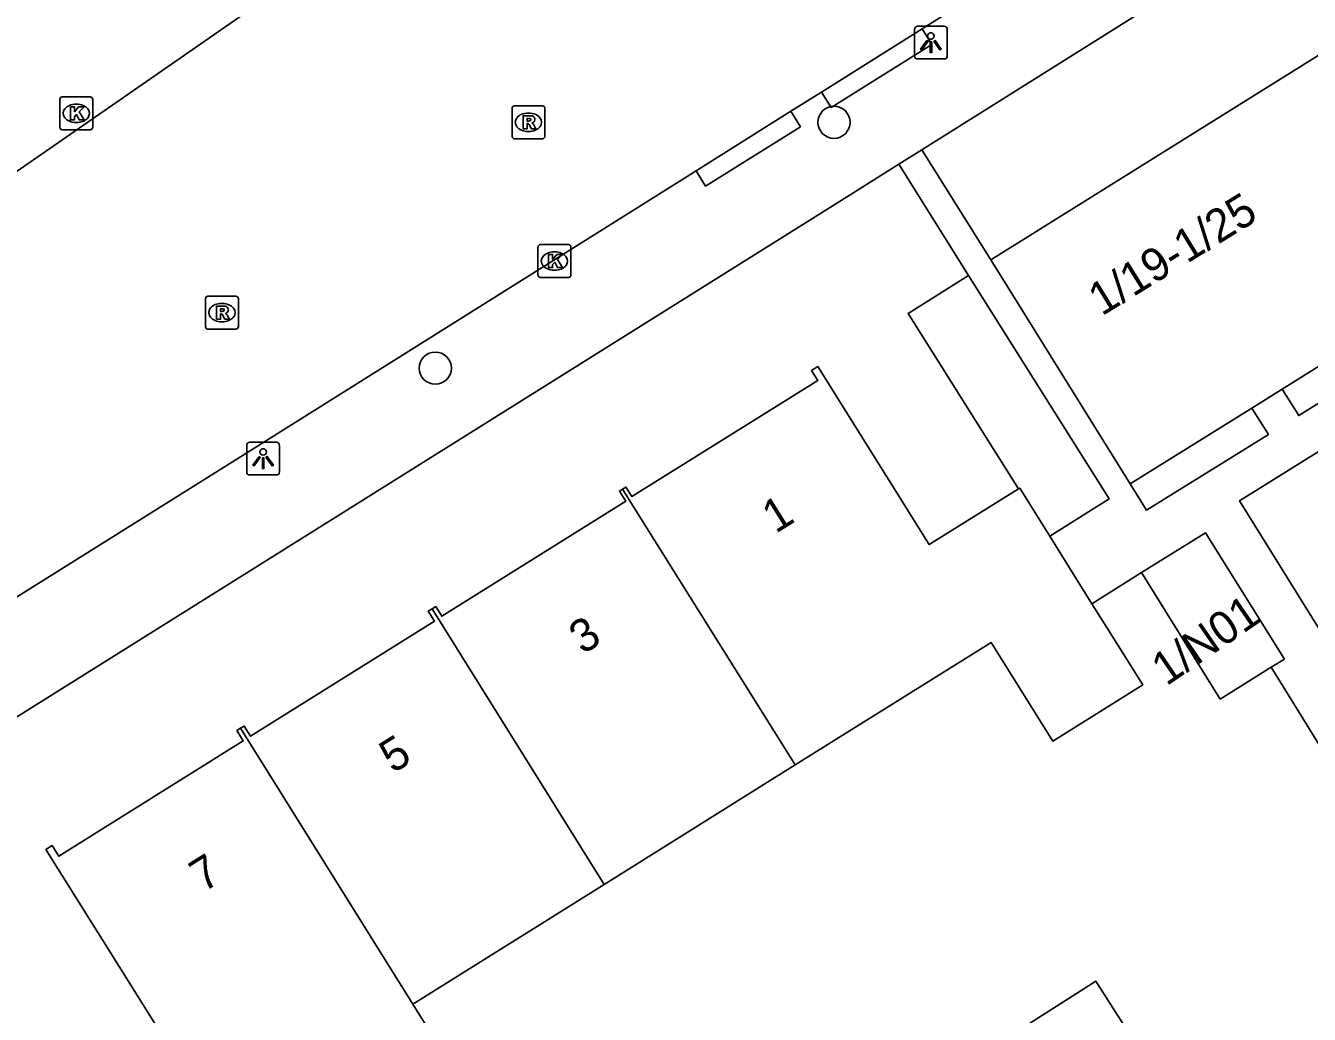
# Model space of a CAD drawing. Extents: x 159280 to 160375, y 384531 to 385872.
# Drawn here: x 159834.9 to 159873.97, y 385452.51 to 385482.6 of the extents above; entities that cross this region are included whole.
import ezdxf

# ---------------------------------------------------------------- set-up
doc = ezdxf.new("R2010")
doc.units = 0
for name, color, linetype in [('IMGEO_Boom', 7, 'Continuous'), ('IMGEO_Kolk', 7, 'Continuous'), ('IMGEO_Lichtpunt', 7, 'Continuous'), ('IMGEO_Pand', 7, 'Continuous'), ('IMGEO_Pand_nummerreeks', 7, 'Continuous'), ('IMGEO_Rijbaan_lokaal_open', 7, 'Continuous'), ('IMGEO_Rioolput', 7, 'Continuous'), ('IMGEO_Voetpad_open', 7, 'Continuous')]:
    doc.layers.add(name, color=color, linetype=linetype)

msp = doc.modelspace()

# ---------------------------------------------------------------- linework, layer by layer
at = {"layer": 'IMGEO_Boom'}
for centre in [(159859.504, 385479.656), (159847.37, 385472.176)]:
    msp.add_circle(centre, 0.489, dxfattribs=at)
at = {"layer": 'IMGEO_Kolk'}
for p, q in [((159835.941, 385479.503), (159835.941, 385480.355)), ((159836.016, 385480.429), (159836.868, 385480.429)), ((159836.942, 385480.355), (159836.942, 385479.503)), ((159836.429, 385480.209), (159836.454, 385480.209)), ((159836.452, 385479.649), (159836.427, 385479.649)), ((159836.868, 385479.429), (159836.016, 385479.429)), ((159850.495, 385475.008), (159850.495, 385475.86)), ((159850.57, 385475.934), (159851.422, 385475.934)), ((159850.983, 385475.714), (159851.008, 385475.714)), ((159851.496, 385475.86), (159851.496, 385475.008)), ((159851.422, 385474.934), (159850.57, 385474.934)), ((159851.006, 385475.154), (159850.981, 385475.154))]:
    msp.add_line(p, q, dxfattribs=at)
for points in [[(159835.941, 385479.503), (159835.941, 385480.355)], [(159836.016, 385480.429), (159836.868, 385480.429)], [(159836.942, 385480.355), (159836.942, 385479.503)], [(159836.262, 385480.129), (159836.385, 385480.129), (159836.385, 385479.978), (159836.515, 385480.129), (159836.679, 385480.129), (159836.533, 385479.978), (159836.686, 385479.729), (159836.534, 385479.729), (159836.449, 385479.893), (159836.385, 385479.826), (159836.385, 385479.729), (159836.262, 385479.729), (159836.262, 385480.129)], [(159836.868, 385479.429), (159836.016, 385479.429)], [(159850.495, 385475.008), (159850.495, 385475.86)], [(159850.57, 385475.934), (159851.422, 385475.934)], [(159850.816, 385475.634), (159850.939, 385475.634), (159850.939, 385475.483), (159851.069, 385475.634), (159851.233, 385475.634), (159851.087, 385475.483), (159851.24, 385475.234), (159851.088, 385475.234), (159851.003, 385475.398), (159850.939, 385475.331), (159850.939, 385475.234), (159850.816, 385475.234), (159850.816, 385475.634)], [(159851.496, 385475.86), (159851.496, 385475.008)], [(159851.422, 385474.934), (159850.57, 385474.934)]]:
    msp.add_lwpolyline(points, dxfattribs=at)
for centre, start, end in [((159836.018, 385480.353), 91.552, 178.448), ((159836.018, 385480.353), 91.552, 178.448), ((159836.866, 385480.353), 1.552, 88.448), ((159836.866, 385480.353), 1.552, 88.448), ((159836.018, 385479.505), 181.552, 268.448), ((159836.018, 385479.505), 181.552, 268.448), ((159836.866, 385479.505), 271.552, 358.448), ((159836.866, 385479.505), 271.552, 358.448), ((159850.572, 385475.858), 91.552, 178.448), ((159850.572, 385475.858), 91.552, 178.448), ((159851.42, 385475.858), 1.552, 88.448), ((159851.42, 385475.858), 1.552, 88.448), ((159850.572, 385475.01), 181.552, 268.448), ((159850.572, 385475.01), 181.552, 268.448), ((159851.42, 385475.01), 271.552, 358.448), ((159851.42, 385475.01), 271.552, 358.448)]:
    msp.add_arc(centre, 0.0765, start, end, dxfattribs=at)
for centre, major_axis, ratio, start_param, end_param in [((159836.428, 385479.929), (-0.387, 0.002), 0.722429, 4.712389, 7.853982), ((159836.453, 385479.929), (-0.39, 0.002), 0.717154, 1.570796, 4.712389), ((159850.982, 385475.434), (-0.387, 0.002), 0.722429, 4.712389, 7.853982), ((159851.007, 385475.434), (-0.39, 0.002), 0.717154, 1.570796, 4.712389)]:
    msp.add_ellipse(centre, major_axis=major_axis, ratio=ratio, start_param=start_param, end_param=end_param, dxfattribs=at)
at = {"layer": 'IMGEO_Lichtpunt'}
for p, q in [((159861.954, 385482.485), (159861.954, 385481.678)), ((159861.954, 385482.485), (159861.954, 385481.678)), ((159862.856, 385482.58), (159862.048, 385482.58)), ((159862.856, 385482.58), (159862.048, 385482.58)), ((159862.95, 385481.678), (159862.95, 385482.485)), ((159862.95, 385481.678), (159862.95, 385482.485)), ((159862.048, 385481.584), (159862.856, 385481.584)), ((159862.048, 385481.584), (159862.856, 385481.584)), ((159841.631, 385469.826), (159841.631, 385469.019)), ((159841.631, 385469.826), (159841.631, 385469.019)), ((159842.533, 385469.921), (159841.725, 385469.921)), ((159842.533, 385469.921), (159841.725, 385469.921)), ((159842.627, 385469.019), (159842.627, 385469.826)), ((159842.627, 385469.019), (159842.627, 385469.826)), ((159841.725, 385468.925), (159842.533, 385468.925)), ((159841.725, 385468.925), (159842.533, 385468.925))]:
    msp.add_line(p, q, dxfattribs=at)
for points in [[(159862.328, 385482.149), (159862.367, 385482.121), (159862.179, 385481.859), (159862.141, 385481.886), (159862.328, 385482.149)], [(159862.43, 385482.101), (159862.477, 385482.101), (159862.477, 385481.779), (159862.43, 385481.779), (159862.43, 385482.101)], [(159862.54, 385482.121), (159862.578, 385482.148), (159862.765, 385481.886), (159862.726, 385481.858), (159862.54, 385482.121)], [(159842.005, 385469.49), (159842.044, 385469.462), (159841.856, 385469.2), (159841.818, 385469.227), (159842.005, 385469.49)], [(159842.107, 385469.442), (159842.154, 385469.442), (159842.154, 385469.12), (159842.107, 385469.12), (159842.107, 385469.442)], [(159842.217, 385469.462), (159842.255, 385469.489), (159842.442, 385469.227), (159842.403, 385469.199), (159842.217, 385469.462)]]:
    msp.add_lwpolyline(points, dxfattribs=at)
for centre in [(159862.453, 385482.283), (159842.13, 385469.624)]:
    msp.add_circle(centre, 0.0994, dxfattribs=at)
for centre, start, end in [((159862.048, 385482.485), 90, 180), ((159862.048, 385482.485), 90, 180), ((159862.856, 385482.485), 0, 90), ((159862.856, 385482.485), 0, 90), ((159862.048, 385481.678), 180, 270), ((159862.048, 385481.678), 180, 270), ((159862.856, 385481.678), 270, 0), ((159862.856, 385481.678), 270, 360), ((159841.725, 385469.826), 90, 180), ((159841.725, 385469.826), 90, 180), ((159842.533, 385469.826), 0, 90), ((159842.533, 385469.826), 0, 90), ((159841.725, 385469.019), 180, 270), ((159841.725, 385469.019), 180, 270), ((159842.533, 385469.019), 270, 0), ((159842.533, 385469.019), 270, 360)]:
    msp.add_arc(centre, 0.0946, start, end, dxfattribs=at)
at = {"layer": 'IMGEO_Pand'}
for points in [[(159864.28, 385475.476), (159875.022, 385482.172)], [(159868.521, 385468.652), (159864.28, 385475.476)], [(159865.122, 385468.504), (159861.766, 385473.839), (159863.601, 385474.993)], [(159863.601, 385474.993), (159867.876, 385468.195), (159866.073, 385467.061)], [(159875.011, 385472.699), (159873.146, 385471.536)], [(159853.072, 385468.496), (159853.171, 385468.558), (159853.354, 385468.265), (159859.011, 385471.802), (159858.822, 385472.103), (159859.016, 385472.225), (159862.404, 385466.805), (159865.122, 385468.504)], [(159873.146, 385471.536), (159872.224, 385470.961)], [(159872.224, 385470.961), (159868.521, 385468.652)], [(159875.034, 385463.011), (159871.846, 385468.142), (159874.428, 385469.746)], [(159847.27, 385464.849), (159847.385, 385464.921), (159847.57, 385464.624), (159853.168, 385468.124), (159852.974, 385468.435), (159853.072, 385468.496)], [(159853.072, 385468.496), (159858.322, 385460.1)], [(159866.073, 385467.061), (159865.157, 385468.526), (159865.122, 385468.504)], [(159866.073, 385467.061), (159867.356, 385465.008)], [(159868.867, 385465.952), (159870.809, 385467.166), (159873.211, 385463.324), (159872.813, 385463.075)], [(159872.813, 385463.075), (159871.26, 385462.105), (159868.867, 385465.952)], [(159841.442, 385461.215), (159841.555, 385461.285), (159841.749, 385460.975), (159847.346, 385464.474), (159847.156, 385464.778), (159847.27, 385464.849)], [(159847.27, 385464.849), (159852.511, 385456.467)], [(159867.356, 385465.008), (159867.807, 385464.287), (159868.9, 385462.539), (159866.16, 385460.826), (159864.283, 385463.827), (159858.322, 385460.1)], [(159846.687, 385452.825), (159848.198, 385450.398), (159845.64, 385448.798), (159844.123, 385451.222), (159840.773, 385449.127), (159839.522, 385451.127), (159838.17, 385453.29), (159835.519, 385457.529), (159835.707, 385457.647), (159835.911, 385457.32), (159841.527, 385460.832), (159841.331, 385461.145), (159841.442, 385461.215)], [(159846.687, 385452.825), (159841.442, 385461.215)], [(159858.322, 385460.1), (159852.511, 385456.467)], [(159852.511, 385456.467), (159846.687, 385452.825)], [(159864.058, 385451.343), (159867.476, 385453.519), (159869.631, 385450.134), (159866.213, 385447.958), (159864.058, 385451.343)]]:
    msp.add_lwpolyline(points, dxfattribs=at)
at = {"layer": 'IMGEO_Rijbaan_lokaal_open'}
for points in [[(159862.184, 385482.502), (159873.875, 385489.845), (159883.308, 385495.722), (159884.373, 385496.383), (159885.478, 385496.891), (159887.8, 385497.747)], [(159842.15, 385483.372), (159833.706, 385477.528)], [(159859.12, 385480.577), (159862.184, 385482.502)], [(159858.189, 385479.992), (159859.12, 385480.577)], [(159855.306, 385478.182), (159858.189, 385479.992)], [(159830.998, 385462.94), (159840.845, 385469.098), (159855.306, 385478.182)]]:
    msp.add_lwpolyline(points, dxfattribs=at)
at = {"layer": 'IMGEO_Rioolput'}
for p, q in [((159849.704, 385479.232), (159849.704, 385480.084)), ((159849.779, 385480.158), (159850.631, 385480.158)), ((159850.192, 385479.938), (159850.217, 385479.938)), ((159850.705, 385480.084), (159850.705, 385479.232)), ((159850.631, 385479.158), (159849.779, 385479.158)), ((159850.215, 385479.378), (159850.19, 385479.378)), ((159840.375, 385473.439), (159840.375, 385474.291)), ((159840.45, 385474.365), (159841.302, 385474.365)), ((159840.863, 385474.145), (159840.888, 385474.145)), ((159841.376, 385474.291), (159841.376, 385473.439)), ((159841.302, 385473.365), (159840.45, 385473.365)), ((159840.886, 385473.585), (159840.861, 385473.585))]:
    msp.add_line(p, q, dxfattribs=at)
for points in [[(159849.704, 385479.232), (159849.704, 385480.084)], [(159849.779, 385480.158), (159850.631, 385480.158)], [(159850.705, 385480.084), (159850.705, 385479.232)], [(159850.293, 385479.856), (159850.041, 385479.858), (159850.041, 385479.458)], [(159850.041, 385479.458), (159850.165, 385479.458), (159850.165, 385479.62), (159850.176, 385479.62)], [(159850.219, 385479.777), (159850.165, 385479.777), (159850.165, 385479.696)], [(159850.165, 385479.696), (159850.217, 385479.696)], [(159850.223, 385479.591), (159850.294, 385479.458), (159850.434, 385479.458), (159850.369, 385479.584)], [(159850.631, 385479.158), (159849.779, 385479.158)], [(159840.375, 385473.439), (159840.375, 385474.291)], [(159840.45, 385474.365), (159841.302, 385474.365)], [(159840.964, 385474.063), (159840.712, 385474.065), (159840.712, 385473.665)], [(159841.376, 385474.291), (159841.376, 385473.439)], [(159840.712, 385473.665), (159840.836, 385473.665), (159840.836, 385473.827), (159840.847, 385473.827)], [(159840.89, 385473.984), (159840.836, 385473.984), (159840.836, 385473.903)], [(159840.836, 385473.903), (159840.888, 385473.903)], [(159840.894, 385473.798), (159840.965, 385473.665), (159841.105, 385473.665), (159841.04, 385473.791)], [(159841.302, 385473.365), (159840.45, 385473.365)]]:
    msp.add_lwpolyline(points, dxfattribs=at)
for centre, radius, start, end in [((159849.781, 385480.082), 0.0765, 91.552, 178.448), ((159849.781, 385480.082), 0.0765, 91.552, 178.448), ((159850.629, 385480.082), 0.0765, 1.552, 88.448), ((159850.629, 385480.082), 0.0765, 1.552, 88.448), ((159850.175, 385479.567), 0.0533, 26.0293, 88.6989), ((159850.201, 385479.885), 0.19, 274.7715, 282.9687), ((159850.225, 385479.681), 0.0964, 77.0061, 93.1865), ((159850.239, 385479.738), 0.0378, 276.6634, 79.6772), ((159850.292, 385479.746), 0.109, 350.3612, 89.416), ((159850.29, 385479.746), 0.112, 277.5842, 350.9817), ((159850.274, 385479.531), 0.108, 29.5134, 73.7905), ((159849.781, 385479.234), 0.0765, 181.552, 268.448), ((159849.781, 385479.234), 0.0765, 181.552, 268.448), ((159850.629, 385479.234), 0.0765, 271.552, 358.448), ((159850.629, 385479.234), 0.0765, 271.552, 358.448), ((159840.452, 385474.289), 0.0765, 91.552, 178.448), ((159840.452, 385474.289), 0.0765, 91.552, 178.448), ((159840.963, 385473.953), 0.109, 350.3612, 89.416), ((159841.3, 385474.289), 0.0765, 1.552, 88.448), ((159841.3, 385474.289), 0.0765, 1.552, 88.448), ((159840.846, 385473.774), 0.0533, 26.0293, 88.6989), ((159840.872, 385474.092), 0.19, 274.7715, 282.9687), ((159840.896, 385473.888), 0.0964, 77.0061, 93.1865), ((159840.91, 385473.945), 0.0378, 276.6634, 79.6772), ((159840.961, 385473.953), 0.112, 277.5842, 350.9817), ((159840.945, 385473.738), 0.108, 29.5134, 73.7905), ((159840.452, 385473.441), 0.0765, 181.552, 268.448), ((159840.452, 385473.441), 0.0765, 181.552, 268.448), ((159841.3, 385473.441), 0.0765, 271.552, 358.448), ((159841.3, 385473.441), 0.0765, 271.552, 358.448)]:
    msp.add_arc(centre, radius, start, end, dxfattribs=at)
for centre, major_axis, ratio, start_param, end_param in [((159850.191, 385479.658), (-0.387, 0.002), 0.722429, 4.712389, 7.853982), ((159850.216, 385479.658), (-0.39, 0.002), 0.717154, 1.570796, 4.712389), ((159840.862, 385473.865), (-0.387, 0.002), 0.722429, 4.712389, 7.853982), ((159840.887, 385473.865), (-0.39, 0.002), 0.717154, 1.570796, 4.712389)]:
    msp.add_ellipse(centre, major_axis=major_axis, ratio=ratio, start_param=start_param, end_param=end_param, dxfattribs=at)
at = {"layer": 'IMGEO_Voetpad_open'}
for points in [[(159889.041, 385495.684), (159862.18, 385478.82)], [(159862.184, 385482.502), (159862.485, 385482.019), (159859.415, 385480.103), (159859.12, 385480.577)], [(159858.189, 385479.992), (159858.483, 385479.521), (159855.595, 385477.718), (159855.306, 385478.182)], [(159862.18, 385478.82), (159861.476, 385478.378)], [(159864.28, 385475.476), (159862.18, 385478.82)], [(159861.476, 385478.378), (159859.363, 385477.052), (159716.755, 385387.736)], [(159863.601, 385474.993), (159861.476, 385478.378)], [(159875.011, 385472.699), (159875.512, 385471.892), (159873.646, 385470.732), (159873.146, 385471.536)], [(159872.224, 385470.961), (159872.723, 385470.159), (159869.016, 385467.855), (159868.521, 385468.652)], [(159868.867, 385465.952), (159867.356, 385465.008)], [(159860.737, 385443.121), (159878.399, 385454.042), (159872.813, 385463.075)]]:
    msp.add_lwpolyline(points, dxfattribs=at)

# ---------------------------------------------------------------- texts
at = {"layer": 'IMGEO_Pand_nummerreeks'}
for s, rotation, p in [('1/19-1/25', 31.7132, (159867.653, 385473.744)), ('1', 32.0856, (159857.729, 385467.127)), ('1/N01', 34.5092, (159869.621, 385462.485)), ('3', 32.0847, (159851.857, 385463.446)), ('5', 32.0847, (159846.082, 385459.826)), ('7', 32.0847, (159840.307, 385456.205))]:
    msp.add_text(s, height=1, rotation=rotation, dxfattribs=at).set_placement(p)

doc.saveas('drawing.dxf')
